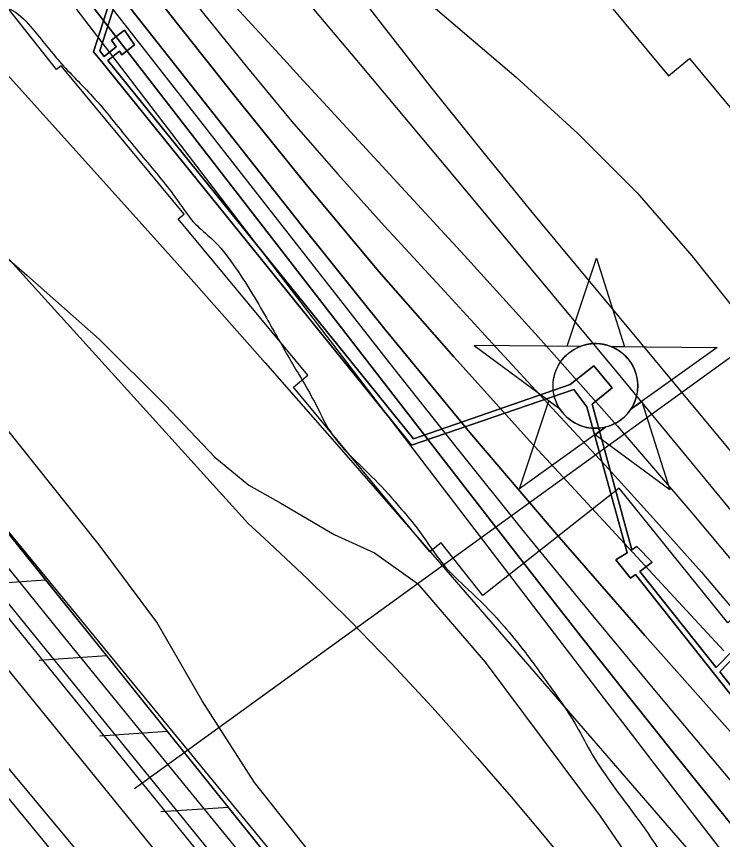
# Model space of a CAD drawing. Extents: x 3694830 to 3732949, y 415201 to 440970.
# Drawn here: x 3711422 to 3711931, y 435835 to 436428 of the extents above; entities that cross this region are included whole.
import ezdxf

# ---------------------------------------------------------------- set-up
doc = ezdxf.new("R2010")
doc.units = 0
for name, color, linetype in [('V-CHAN-DOCK', 7, 'Continuous'), ('V-CHAN-NAID', 7, 'Continuous'), ('V-FLOD-BASE', 7, 'Continuous'), ('V-LEVE-TOET', 7, 'Continuous'), ('V-RAIL-TRAK', 7, 'Continuous'), ('V-RIVR-EDGE', 7, 'Continuous'), ('V-RIVR-RANG', 7, 'Continuous'), ('V-RRAP-FSHR', 7, 'Continuous'), ('V-RRAP-RVMT', 7, 'Continuous'), ('V-SITE-VEGE', 7, 'Continuous'), ('V-SURV-LINE', 7, 'Continuous'), ('V-TOPO-DPTH', 7, 'Continuous'), ('V-TOPO-MAJR', 7, 'Continuous'), ('V-TOPO-MINR', 7, 'Continuous'), ('V-TOPO-WATR', 7, 'Continuous')]:
    doc.layers.add(name, color=color, linetype=linetype)

msp = doc.modelspace()

# ---------------------------------------------------------------- linework, layer by layer
at = {"layer": 'V-CHAN-DOCK'}
for points in [[(3711405.56, 436594.36), (3711445.6, 436625.87), (3711449.28, 436621.23), (3711519.16, 436533.06), (3711477.33, 436402.9), (3711483.19, 436395.65), (3711706.63, 436119.25), (3711823.7, 436159.58), (3711833.16, 436147.09), (3711862.06, 436041.76), (3711853.87, 436036.63), (3711864.57, 436023.38), (3711868.1, 436025.98), (3711981.17, 435883.57)], [(3711981.17, 435883.57), (3711868.1, 436025.98), (3711864.57, 436023.38), (3711853.87, 436036.63), (3711862.06, 436041.76), (3711833.16, 436147.09), (3711823.7, 436159.58), (3711706.63, 436119.25), (3711483.19, 436395.65), (3711477.33, 436402.9), (3711519.16, 436533.06), (3711449.28, 436621.23), (3711445.6, 436625.87), (3711405.56, 436594.36)], [(3711937.87, 435970.73), (3711926.36, 435959.03), (3711871.32, 436028.36), (3711880.17, 436034.88), (3711869.09, 436046.17), (3711865.6, 436043.98), (3711836.83, 436148.83), (3711851.28, 436160.58), (3711838.2, 436176.56), (3711821.05, 436163.08), (3711707.98, 436123.94), (3711487.56, 436396.61), (3711496, 436403.4), (3711497.77, 436400.92), (3711506.74, 436408.05), (3711499.59, 436418.59), (3711490.23, 436411.45), (3711493.67, 436406.65), (3711485.04, 436399.72), (3711481.8, 436403.73), (3711523.12, 436532.3)], [(3711523.12, 436532.3), (3711481.8, 436403.73), (3711485.04, 436399.72), (3711493.67, 436406.65), (3711490.23, 436411.45), (3711499.59, 436418.59), (3711506.74, 436408.05), (3711497.77, 436400.92), (3711496, 436403.4), (3711487.56, 436396.61), (3711707.98, 436123.94), (3711821.05, 436163.08), (3711838.2, 436176.56), (3711851.28, 436160.58), (3711836.83, 436148.83), (3711865.6, 436043.98), (3711869.09, 436046.17), (3711880.17, 436034.88), (3711871.32, 436028.36), (3711926.36, 435959.03), (3711937.87, 435970.73)], [(3711984.35, 435886), (3711928.87, 435955.88), (3711940.36, 435967.56)], [(3711940.36, 435967.56), (3711928.87, 435955.88), (3711984.35, 435886)]]:
    msp.add_lwpolyline(points, dxfattribs=at)
at = {"layer": 'V-CHAN-NAID'}
for points in [[(3711828.36, 436190.58), (3711818.77, 436190.65), (3711839.9, 436254.13), (3711860.12, 436190.35), (3711850.54, 436190.42), (3711848.96, 436191), (3711846.87, 436191.62), (3711844.83, 436192.07), (3711842.79, 436192.38), (3711841.62, 436192.49), (3711840.09, 436192.58), (3711838.37, 436192.57), (3711837, 436192.5), (3711835.09, 436192.3), (3711833.72, 436192.08), (3711831.94, 436191.7), (3711830.41, 436191.28), (3711829.38, 436190.95)], [(3711828.36, 436190.58), (3711751.87, 436191.12), (3711813.44, 436145.72), (3711812.32, 436147.63), (3711811.51, 436149.26), (3711810.69, 436151.23), (3711809.99, 436153.28), (3711809.63, 436154.6), (3711809.27, 436156.23), (3711809.02, 436157.68), (3711808.83, 436159.27), (3711808.72, 436161.01), (3711808.71, 436162.59), (3711808.82, 436164.67), (3711809, 436166.28), (3711809.39, 436168.49), (3711809.88, 436170.41), (3711810.48, 436172.3), (3711811.13, 436173.98), (3711811.86, 436175.56), (3711812.67, 436177.1), (3711813.73, 436178.84), (3711814.77, 436180.3), (3711815.77, 436181.57), (3711816.77, 436182.72), (3711818.08, 436184.06), (3711819.13, 436185.02), (3711820.85, 436186.42), (3711822.06, 436187.29), (3711823.74, 436188.36), (3711825.48, 436189.3), (3711826.92, 436189.99)], [(3711850.54, 436190.42), (3711927.03, 436189.88), (3711864.83, 436145.36), (3711865.74, 436146.85), (3711866.71, 436148.69), (3711867.43, 436150.28), (3711868.17, 436152.23), (3711868.71, 436154.02), (3711869.11, 436155.66), (3711869.47, 436157.67), (3711869.66, 436159.24), (3711869.78, 436161.45), (3711869.75, 436163.51), (3711869.56, 436165.73), (3711869.3, 436167.49), (3711868.81, 436169.72), (3711868.17, 436171.86), (3711867.42, 436173.84), (3711866.77, 436175.28), (3711865.76, 436177.2), (3711864.7, 436178.92), (3711863.49, 436180.62), (3711862.23, 436182.16), (3711860.95, 436183.53), (3711859.32, 436185.06), (3711857.58, 436186.47), (3711855.9, 436187.65), (3711854.01, 436188.78), (3711852.54, 436189.54)], [(3711846.79, 436132.45), (3711784.59, 436087.93), (3711805.72, 436151.41), (3711813.44, 436145.72), (3711814.07, 436144.76), (3711815.45, 436142.9), (3711816.67, 436141.48), (3711818.13, 436139.98), (3711819.52, 436138.73), (3711820.98, 436137.57), (3711822.38, 436136.59), (3711824.06, 436135.55), (3711825.77, 436134.64), (3711827.56, 436133.83), (3711829.01, 436133.27), (3711830.64, 436132.74), (3711832.86, 436132.18), (3711834.39, 436131.89), (3711836.42, 436131.64), (3711837.96, 436131.53), (3711839.82, 436131.51), (3711841.5, 436131.59), (3711843.21, 436131.76), (3711845.12, 436132.08)], [(3711864.83, 436145.36), (3711872.62, 436150.94), (3711892.85, 436087.16), (3711839, 436126.87), (3711846.79, 436132.45), (3711848.46, 436132.93), (3711850.07, 436133.49), (3711852.23, 436134.4), (3711853.97, 436135.29), (3711855.83, 436136.4), (3711857.57, 436137.61), (3711859.12, 436138.86), (3711860.41, 436140.03), (3711861.79, 436141.45), (3711863, 436142.85), (3711864.12, 436144.32)]]:
    msp.add_lwpolyline(points, close=True, dxfattribs=at)
msp.add_circle((3711839.25, 436162.05), 30.54, dxfattribs=at)
at = {"layer": 'V-FLOD-BASE'}
msp.add_lwpolyline([(3711893.74, 435394.35), (3711867.38, 435429.79), (3711840.86, 435465.11), (3711814.18, 435500.31), (3711787.34, 435535.39), (3711760.34, 435570.35), (3711733.19, 435605.18), (3711691.39, 435656.29), (3711649.6, 435707.42), (3711607.83, 435758.57), (3711566.07, 435809.72), (3711391.08, 436025.1), (3711368.38, 436052.53), (3711345.84, 436080.1), (3711323.47, 436107.81), (3711301.28, 436135.66), (3711279.25, 436163.64), (3711257.4, 436191.76), (3711235.72, 436220.01), (3711195.41, 436269.73), (3711154.91, 436319.3), (3711114.21, 436368.72), (3711073.33, 436417.97)], dxfattribs=at)
at = {"layer": 'V-LEVE-TOET'}
for points in [[(3711594.83, 435810.89), (3711524.02, 435897.53), (3711453.42, 435984.35), (3711383.04, 436071.34), (3711312.88, 436158.51), (3711235.48, 436253.56), (3711158.02, 436348.55), (3711080.48, 436443.48), (3711023.33, 436514.41), (3710966.3, 436585.43), (3710909.4, 436656.56), (3710884.8, 436682.62), (3710860.05, 436708.53), (3710835.13, 436734.29), (3710810.05, 436759.9), (3710784.82, 436785.34)], [(3711336.84, 435980.3), (3711396.69, 435909.1), (3711456.31, 435837.71), (3711495.97, 435789.91), (3711525.66, 435747.18)]]:
    msp.add_lwpolyline(points, dxfattribs=at)
at = {"layer": 'V-RAIL-TRAK'}
msp.add_lwpolyline([(3711945.85, 435214.17), (3711895.33, 435276.13), (3711777.64, 435420.87), (3711681.69, 435538.8), (3711601.22, 435637.2), (3711505, 435755.56), (3711441.03, 435834.6), (3711336.39, 435961.41), (3711231.92, 436088.36), (3711127.6, 436215.44), (3711023.46, 436342.65), (3710986.14, 436388.34), (3710948.65, 436433.89), (3710911, 436479.3), (3710873.19, 436524.58), (3710835.22, 436569.73), (3710797.08, 436614.74), (3710758.79, 436659.61), (3710720.33, 436704.35), (3710681.72, 436748.94), (3710642.95, 436793.4), (3710581.96, 436856.32), (3710526.69, 436913.02)], dxfattribs=at)
at = {"layer": 'V-RIVR-EDGE'}
msp.add_spline([(3709416.41, 438923.63), (3709424.2, 438904.77), (3709441.5, 438869.15), (3709450.77, 438855.78), (3709471.73, 438831.06), (3709491.09, 438809.18), (3709508.82, 438785.28), (3709539, 438725.35), (3709552.29, 438701.87), (3709586.93, 438647.6), (3709593.77, 438632.62), (3709609.48, 438608.32), (3709646.12, 438547.17), (3709660.21, 438520.04), (3709671.88, 438499.39), (3709677.92, 438486.03), (3709685.16, 438472.67), (3709701.68, 438446.34), (3709741.56, 438385.59), (3709764.53, 438355.61), (3709775.01, 438339.81), (3709795.15, 438309.43), (3709809.24, 438283.52), (3709836.62, 438236.95), (3709866.83, 438187.14), (3709888.98, 438151.9), (3709906.3, 438125.17), (3709922.82, 438100.46), (3709934.91, 438085.88), (3709970.78, 438036.86), (3709995.37, 438006.87), (3710014.73, 437984.99), (3710041.34, 437953.38), (3710062.31, 437929.47), (3710132.49, 437858.54), (3710157.5, 437830.57), (3710170.8, 437815.17), (3710191.37, 437793.69), (3710222.84, 437764.5), (3710249.05, 437736.13), (3710268.42, 437717.07), (3710289.78, 437688.72), (3710309.53, 437662.38), (3710331.69, 437632.81), (3710343.39, 437618.63), (3710343.77, 437612.16), (3710342.52, 437595.18), (3710341.69, 437587.09), (3710344.09, 437574.95), (3710349.32, 437564.02), (3710357.38, 437554.7), (3710372.31, 437541.72), (3710390.86, 437520.65), (3710416.28, 437497.14), (3710444.93, 437474.82), (3710461.87, 437456.59), (3710478.8, 437433.49), (3710492.11, 437422.14), (3710505.43, 437411.19), (3710519.55, 437396.6), (3710538.5, 437375.12), (3710572.38, 437340.66), (3710589.7, 437314.74), (3710598.97, 437299.35), (3710610.66, 437287.19), (3710630.42, 437265.71), (3710667.13, 437227.61), (3710694.96, 437201.26), (3710719.98, 437180.57), (3710742.58, 437162.32), (3710763.16, 437145.28), (3710783.34, 437129.87), (3710806.36, 437118.09), (3710826.96, 437107.52), (3710844.32, 437094.94), (3710865.3, 437076.69), (3710879.82, 437061.29), (3710892.72, 437046.7), (3710907.66, 437034.94), (3710922.99, 437022.37), (3710947.6, 436998.85), (3710956.48, 436993.17), (3710973.42, 436976.14), (3710992.78, 436956.28), (3711016.18, 436931.96), (3711039.57, 436905.62), (3711072.63, 436865.91), (3711081.48, 436850.93), (3711083.08, 436840.81), (3711081.43, 436829.9), (3711079.39, 436823.03), (3711079.38, 436817.37), (3711081.78, 436806.85), (3711087.82, 436797.53), (3711088.61, 436789.04), (3711091.81, 436776.5), (3711098.25, 436764.35), (3711106.73, 436757.05), (3711115.2, 436750.96), (3711118.01, 436742.87), (3711119.2, 436732.35), (3711119.18, 436721.43), (3711123.99, 436706.06), (3711132.05, 436695.93), (3711146.56, 436677.29), (3711154.62, 436665.54), (3711168.32, 436646.1), (3711177.97, 436623.03), (3711181.56, 436604.01), (3711185.97, 436588.23), (3711194.83, 436571.23), (3711219.42, 436540.84), (3711231.91, 436522.2), (3711251.26, 436500.73), (3711276.67, 436472.36), (3711302.06, 436440.35), (3711327.08, 436416.83), (3711345.23, 436400.61), (3711358.56, 436391.68), (3711362.6, 436391.67), (3711365.03, 436393.29), (3711367.06, 436395.71), (3711360.22, 436410.69), (3711348.95, 436433.76), (3711348.56, 436435.79), (3711350.19, 436441.04), (3711353.43, 436443.46), (3711360.71, 436445.86), (3711370.41, 436443.41), (3711379.69, 436435.71), (3711385.35, 436433.27), (3711393.03, 436433.25), (3711401.93, 436435.25), (3711411.23, 436435.63), (3711418.91, 436432.78), (3711433.43, 436419.4), (3711452.78, 436395.9), (3711476.58, 436370.77), (3711503.19, 436338.76), (3711528.99, 436307.56), (3711539.87, 436292.97), (3711550.76, 436278.79), (3711562.46, 436268.25), (3711578.58, 436248.8), (3711601.94, 436211.14), (3711619.66, 436179.96), (3711638.58, 436146.75), (3711647.84, 436129.34), (3711661.95, 436112.32), (3711680.1, 436094.49), (3711699.46, 436073.01), (3711711.15, 436058.83), (3711730.9, 436031.68), (3711750.26, 436012.63), (3711780.51, 435980.21), (3711801.87, 435951.85), (3711825.64, 435916.61), (3711836.91, 435896.36), (3711875.6, 435841.68), (3711900.17, 435803.2), (3711927.96, 435759.86), (3711955.74, 435708.04), (3711962.56, 435688.21), (3711968.59, 435674.44), (3711979.06, 435653.79), (3711993.17, 435638.39), (3712013.35, 435620.95), (3712024.24, 435612.03), (3712033.92, 435601.49), (3712046.42, 435584.88), (3712059.71, 435563.42), (3712069.37, 435546.41), (3712083.08, 435529.39), (3712097.18, 435509.95), (3712116.96, 435495.34), (3712130.69, 435486.82), (3712141.57, 435473.85), (3712168.59, 435442.65), (3712171.4, 435435.36), (3712183.09, 435419.56), (3712199.62, 435402.13), (3712223.83, 435380.64), (3712242.79, 435359.97), (3712257.3, 435340.93), (3712270.99, 435318.25), (3712283.08, 435302.45), (3712301.62, 435277.34), (3712346.38, 435227.49), (3712366.53, 435199.54), (3712381.44, 435177.66), (3712398.77, 435155.78), (3712416.91, 435132.29), (3712436.61, 435086.54), (3712455.54, 435054.15), (3712466.42, 435037.54), (3712489, 435011.61), (3712512.79, 434986.07), (3712546.27, 434954.04), (3712574.51, 434927.69), (3712607.17, 434886.36), (3712630.95, 434857.59), (3712637.81, 434850.3), (3712652.73, 434835.7), (3712657.97, 434827.2), (3712659.16, 434819.11), (3712661.57, 434812.23), (3712661.96, 434804.95), (3712668.82, 434797.65), (3712682.52, 434779.83), (3712700.66, 434757.14), (3712724.04, 434725.94), (3712742.58, 434702.85), (3712756.29, 434685.83), (3712784.54, 434665.54), (3712804.33, 434653.77), (3712827.35, 434641.58), (3712857.63, 434621.69), (3712868.51, 434609.13), (3712884.65, 434593.32), (3712899.98, 434579.53), (3712922.18, 434563.3), (3712941.55, 434547.08), (3712958.08, 434527.63), (3712978.25, 434505.74), (3712995.19, 434491.14), (3713016.17, 434471.68), (3713032.29, 434449.4), (3713043.36, 434433.46)], degree=3, dxfattribs=at)
at = {"layer": 'V-RIVR-RANG'}
msp.add_line((3711506.81, 435871.7), (3712170.95, 436352.66), dxfattribs=at)
at = {"layer": 'V-RRAP-FSHR'}
for p, q in [((3711442.9, 436022.02), (3711394.12, 436018.79)), ((3711486.79, 435967.39), (3711438.01, 435964.16)), ((3711530.68, 435912.76), (3711481.91, 435909.54)), ((3711574.58, 435858.14), (3711525.8, 435854.91))]:
    msp.add_line(p, q, dxfattribs=at)
for points in [[(3709222.11, 438921.31), (3709272, 438761.97), (3710162.94, 437583.18), (3712937.01, 434204)], [(3712443.22, 434779.88), (3712319.81, 434934.96), (3711922.2, 435425.51), (3711385.25, 436093.76), (3710908.91, 436677.15), (3710576.63, 437012.98), (3710093.39, 437508.55), (3709966.7, 437637.5)], [(3711486.79, 435967.39), (3711442.9, 436022.02), (3711399, 436076.64)], [(3711530.68, 435912.76), (3711486.79, 435967.39)], [(3711574.58, 435858.14), (3711530.68, 435912.76)], [(3711618.47, 435803.51), (3711574.58, 435858.14)]]:
    msp.add_lwpolyline(points, dxfattribs=at)
at = {"layer": 'V-RRAP-RVMT'}
for points in [[(3711214.69, 437174.1), (3711179.32, 437150.9), (3711217.03, 437103.28), (3711240.74, 437121.96), (3711324.88, 437015.39), (3711315.36, 437007.9), (3711395.04, 436907.06), (3711403.89, 436914.03), (3711498.85, 436793.75), (3711498.27, 436793.3), (3711580.45, 436689.21), (3711591.61, 436698.11), (3711679.41, 436586.92), (3711691.93, 436597.37), (3711784.09, 436486.33), (3711798.5, 436498.32), (3711891.97, 436385.62), (3711907.16, 436398.23), (3712005.7, 436279.5), (3711965.23, 436245.91)], [(3711727.93, 436048.96), (3711719.93, 436042.33), (3711621.38, 436161.08), (3711631.81, 436169.79), (3711538.42, 436282.46), (3711542.73, 436285.97), (3711454.03, 436392.77), (3711450.53, 436390.15), (3711361.95, 436502.34), (3711361.73, 436502.18), (3711272.56, 436615.11), (3711270, 436613.08), (3711182.04, 436724.48), (3711181.82, 436724.31), (3711095.18, 436834.03), (3711088.97, 436829.15), (3711004.83, 436935.72), (3711006.66, 436937.15), (3710954.34, 437003.4)], [(3712136.45, 435853.65), (3712105.15, 435828.45), (3712034.67, 435915.89), (3712018.02, 435902.57), (3711941.9, 435996.96), (3711934.81, 435991.17), (3711856.4, 436088.4), (3711757.99, 436010.83), (3711727.93, 436048.96)]]:
    msp.add_lwpolyline(points, dxfattribs=at)
at = {"layer": 'V-SITE-VEGE'}
for points in [[(3711362.93, 436299.14), (3711429.22, 436241.87), (3711481.23, 436195.76), (3711529.24, 436148.16), (3711564.82, 436110.64), (3711589.35, 436090.48), (3711612.36, 436077.59), (3711650.72, 436055), (3711679.92, 436041.78), (3711711.01, 436019.5), (3711759.83, 435962.81), (3711842.55, 435851.88), (3711904, 435762.57)], [(3711646.93, 435808.45), (3711593.29, 435876), (3711555.72, 435934.96), (3711522.9, 435991.77), (3711481.35, 436047.42), (3711390.62, 436160.84)]]:
    msp.add_lwpolyline(points, dxfattribs=at)
at = {"layer": 'V-SURV-LINE'}
for points in [[(3710929.09, 436603.91), (3711741.2, 435604.67)], [(3711717.92, 435585.76), (3710905.8, 436584.99)]]:
    msp.add_lwpolyline(points, dxfattribs=at)
at = {"layer": 'V-TOPO-DPTH'}
for points in [[(3711036.63, 436988.02), (3711326.27, 436649.05), (3711344.66, 436629.75), (3711362.67, 436610.11), (3711380.3, 436590.14), (3711397.36, 436569.69), (3711414.04, 436548.9), (3711420.93, 436540.06), (3711440.79, 436514.63), (3711460.68, 436489.22), (3711480.61, 436463.84), (3711500.57, 436438.49), (3711626.94, 436278.24), (3711687.4, 436202.96), (3711748.72, 436128.4), (3711811.34, 436054.94), (3711874.84, 435982.2), (3711973.06, 435871.67)], [(3711973.06, 435871.67), (3711874.84, 435982.2), (3711811.34, 436054.94), (3711748.72, 436128.4), (3711687.4, 436202.96), (3711626.94, 436278.24), (3711500.57, 436438.49), (3711480.61, 436463.84), (3711460.68, 436489.22), (3711440.79, 436514.63), (3711420.93, 436540.06), (3711414.04, 436548.9), (3711397.36, 436569.69), (3711380.3, 436590.14), (3711362.67, 436610.11), (3711344.66, 436629.75), (3711326.27, 436649.05), (3711036.63, 436988.02)], [(3710990.4, 436981.33), (3711267.98, 436575.93), (3711284.65, 436551.98), (3711301.55, 436528.2), (3711318.8, 436504.67), (3711336.28, 436481.31), (3711354.23, 436458.31), (3711372.54, 436435.63), (3711391.42, 436413.4), (3711410.67, 436391.48), (3711486.69, 436307.08), (3711544.03, 436243.02), (3711601.12, 436178.74), (3711657.83, 436114.12), (3711714.27, 436049.26), (3711935.69, 435793.34)], [(3711942.82, 435838.93), (3711897.57, 435895.16), (3711864.31, 435936.72), (3711831.22, 435978.41), (3711798.36, 436020.29), (3711765.66, 436062.29), (3711449.63, 436470.65), (3711446.53, 436474.66), (3711443.41, 436478.67), (3711440.3, 436482.67), (3711437.17, 436486.67), (3711426.91, 436499.8), (3711421.81, 436506.11), (3711416.58, 436512.29), (3711411.15, 436518.3), (3711405.59, 436524.19), (3711399.88, 436529.95), (3711394.12, 436535.66), (3711388.28, 436541.28), (3711018.93, 436975.85)], [(3711942.82, 435838.93), (3711897.57, 435895.16), (3711864.31, 435936.72), (3711831.22, 435978.41), (3711798.36, 436020.29), (3711765.66, 436062.29), (3711449.63, 436470.65), (3711446.53, 436474.66), (3711443.41, 436478.67), (3711440.3, 436482.67), (3711437.17, 436486.67), (3711426.91, 436499.8), (3711421.81, 436506.11), (3711416.58, 436512.29), (3711411.15, 436518.3), (3711405.59, 436524.19), (3711399.88, 436529.95), (3711394.12, 436535.66), (3711388.28, 436541.28), (3711018.93, 436975.85)], [(3711402.09, 436628.7), (3711475.71, 436533.65), (3711485, 436521.69), (3711494.31, 436509.74), (3711503.65, 436497.81), (3711513, 436485.9), (3711556.6, 436430.54), (3711588.21, 436391.33), (3711620.41, 436352.63), (3711653.48, 436314.67), (3711687.14, 436277.21), (3711693.35, 436270.46), (3711730.52, 436230.09), (3711767.72, 436189.75), (3711804.97, 436149.45), (3711842.25, 436109.19), (3711846.18, 436104.95), (3711881.16, 436066.51), (3711915.66, 436027.66), (3711949.43, 435988.16)], [(3711402.09, 436628.7), (3711475.71, 436533.65), (3711485, 436521.69), (3711494.31, 436509.74), (3711503.65, 436497.81), (3711513, 436485.9), (3711556.6, 436430.54), (3711588.21, 436391.33), (3711620.41, 436352.63), (3711653.48, 436314.67), (3711687.14, 436277.21), (3711693.35, 436270.46), (3711730.52, 436230.09), (3711767.72, 436189.75), (3711804.97, 436149.45), (3711842.25, 436109.19), (3711846.18, 436104.95), (3711881.16, 436066.51), (3711915.66, 436027.66), (3711949.43, 435988.16)], [(3711406.02, 436591.58), (3711446.99, 436538.87), (3711462.31, 436519.21), (3711477.66, 436499.58), (3711493.05, 436479.99), (3711508.48, 436460.42), (3711579.14, 436371.04), (3711630.65, 436307.42), (3711683.12, 436244.62), (3711737.03, 436183.06), (3711791.9, 436122.32), (3711886.99, 436019.49), (3711901.96, 436003.32), (3711916.95, 435987.16), (3711931.96, 435971.01)], [(3711931.96, 435971.01), (3711916.95, 435987.16), (3711901.96, 436003.32), (3711886.99, 436019.49), (3711791.9, 436122.32), (3711737.03, 436183.06), (3711683.12, 436244.62), (3711630.65, 436307.42), (3711579.14, 436371.04), (3711508.48, 436460.42), (3711493.05, 436479.99), (3711477.66, 436499.58), (3711462.31, 436519.21), (3711446.99, 436538.87), (3711406.02, 436591.58)]]:
    msp.add_lwpolyline(points, dxfattribs=at)
at = {"layer": 'V-TOPO-MAJR'}
msp.add_lwpolyline([(3711229.67, 436889.65), (3711271.22, 436834.03), (3711313.05, 436778.61), (3711355.06, 436723.32), (3711503.78, 436528.54), (3711507.18, 436524.1), (3711510.6, 436519.67), (3711514.03, 436515.26), (3711517.47, 436510.85), (3711533.87, 436489.92), (3711545.69, 436475.2), (3711557.72, 436460.66), (3711570.09, 436446.39), (3711582.67, 436432.32), (3711585.71, 436428.99), (3711599.99, 436413.39), (3711614.27, 436397.81), (3711628.58, 436382.25), (3711642.9, 436366.69), (3711744.73, 436256.23), (3711800.19, 436195.05), (3711854.94, 436133.26), (3711908.65, 436070.55), (3711961.66, 436007.24)], dxfattribs=at)
at = {"layer": 'V-TOPO-MINR'}
for points in [[(3711207.18, 437004.61), (3711562.8, 436586.83), (3711571.35, 436574.41), (3711580.03, 436562.07), (3711588.9, 436549.87), (3711597.88, 436537.76), (3711649.91, 436468.71), (3711685.32, 436422.4), (3711721.18, 436376.44), (3711757.7, 436331), (3711794.66, 436285.9), (3711994.68, 436045.39)], [(3711036.63, 436988.02), (3711326.27, 436649.05), (3711344.66, 436629.75), (3711362.67, 436610.11), (3711380.3, 436590.14), (3711397.36, 436569.69), (3711414.04, 436548.9), (3711420.93, 436540.06), (3711440.79, 436514.63), (3711460.68, 436489.22), (3711480.61, 436463.84), (3711500.57, 436438.49), (3711626.94, 436278.24), (3711687.4, 436202.96), (3711748.72, 436128.4), (3711811.34, 436054.94), (3711874.84, 435982.2), (3711973.06, 435871.67)], [(3711004.36, 436978.66), (3711434.76, 436473.39), (3711845.58, 435936.47), (3711862.78, 435914.05), (3711880, 435891.64), (3711897.28, 435869.27), (3711914.59, 435846.93), (3711939.29, 435815.11)], [(3711018.93, 436975.85), (3711388.28, 436541.28), (3711394.12, 436535.66), (3711399.88, 436529.95), (3711405.59, 436524.19), (3711411.15, 436518.3), (3711416.58, 436512.29), (3711421.81, 436506.11), (3711426.91, 436499.8), (3711437.17, 436486.67), (3711440.3, 436482.67), (3711443.41, 436478.67), (3711446.53, 436474.66), (3711449.63, 436470.65), (3711765.66, 436062.29), (3711798.36, 436020.29), (3711831.22, 435978.41), (3711864.31, 435936.72), (3711897.57, 435895.16), (3711942.82, 435838.93)], [(3711034.15, 436972.97), (3711351.87, 436600.47), (3711363.78, 436588.4), (3711375.6, 436576.24), (3711387.15, 436563.83), (3711398.44, 436551.2), (3711409.33, 436538.22), (3711419.97, 436525.02), (3711425.57, 436517.85), (3711438.81, 436500.89), (3711452.05, 436483.94), (3711465.29, 436466.99), (3711478.54, 436450.04), (3711693.41, 436175.15), (3711740.39, 436115.7), (3711787.79, 436056.59), (3711835.81, 435997.99), (3711884.24, 435939.73), (3711946.25, 435865.95)], [(3710919.4, 436925.81), (3711133.08, 436617.05), (3711159.76, 436578.68), (3711186.56, 436540.39), (3711213.53, 436502.22), (3711240.62, 436464.13), (3711257.88, 436439.97), (3711276.75, 436414.28), (3711296.04, 436388.93), (3711316, 436364.08), (3711588.89, 436062.94), (3711600.41, 436052.37), (3711631.7, 436022.85), (3711662.42, 435992.78), (3711692.29, 435961.86), (3711721.6, 435930.38), (3711729.75, 435921.37), (3711754.31, 435893.75), (3711778.52, 435865.85), (3711802.23, 435837.51), (3711825.59, 435808.89)], [(3711253.37, 436898.53), (3711279.88, 436865.12), (3711336.52, 436795.01), (3711358.61, 436767.85), (3711380.81, 436740.8), (3711403.2, 436713.89), (3711425.71, 436687.08), (3711432.5, 436679.03), (3711451.62, 436656.25), (3711470.64, 436633.39), (3711489.51, 436610.4), (3711508.27, 436587.33), (3711527.03, 436564.25), (3711545.88, 436541.25), (3711564.86, 436518.35), (3711583.93, 436495.53), (3711669.47, 436393.79), (3711731.27, 436320.06), (3711792.92, 436246.21), (3711854.35, 436172.17), (3711915.62, 436098), (3712046.34, 435939.29)], [(3711402.09, 436628.7), (3711475.71, 436533.65), (3711485, 436521.69), (3711494.31, 436509.74), (3711503.65, 436497.81), (3711513, 436485.9), (3711556.6, 436430.54), (3711588.21, 436391.33), (3711620.41, 436352.63), (3711653.48, 436314.67), (3711687.14, 436277.21), (3711693.35, 436270.46), (3711730.52, 436230.09), (3711767.72, 436189.75), (3711804.97, 436149.45), (3711842.25, 436109.19), (3711846.18, 436104.95), (3711881.16, 436066.51), (3711915.66, 436027.66), (3711949.43, 435988.16)], [(3711406.02, 436591.58), (3711446.99, 436538.87), (3711462.31, 436519.21), (3711477.66, 436499.58), (3711493.05, 436479.99), (3711508.48, 436460.42), (3711579.14, 436371.04), (3711630.65, 436307.42), (3711683.12, 436244.62), (3711737.03, 436183.06), (3711791.9, 436122.32), (3711886.99, 436019.49), (3711901.96, 436003.32), (3711916.95, 435987.16), (3711931.96, 435971.01)], [(3711718.81, 436438.57), (3711782.02, 436384.73), (3711826.65, 436343.99), (3711869.27, 436301.37), (3711908.88, 436255.94), (3711946.47, 436208.63)]]:
    msp.add_lwpolyline(points, dxfattribs=at)
at = {"layer": 'V-TOPO-WATR'}
msp.add_lwpolyline([(3710990.4, 436981.33), (3711267.98, 436575.93), (3711284.65, 436551.98), (3711301.55, 436528.2), (3711318.8, 436504.67), (3711336.28, 436481.31), (3711354.23, 436458.31), (3711372.54, 436435.63), (3711391.42, 436413.4), (3711410.67, 436391.48), (3711486.69, 436307.08), (3711544.03, 436243.02), (3711601.12, 436178.74), (3711657.83, 436114.12), (3711714.27, 436049.26), (3711935.69, 435793.34)], dxfattribs=at)

doc.saveas('drawing.dxf')
